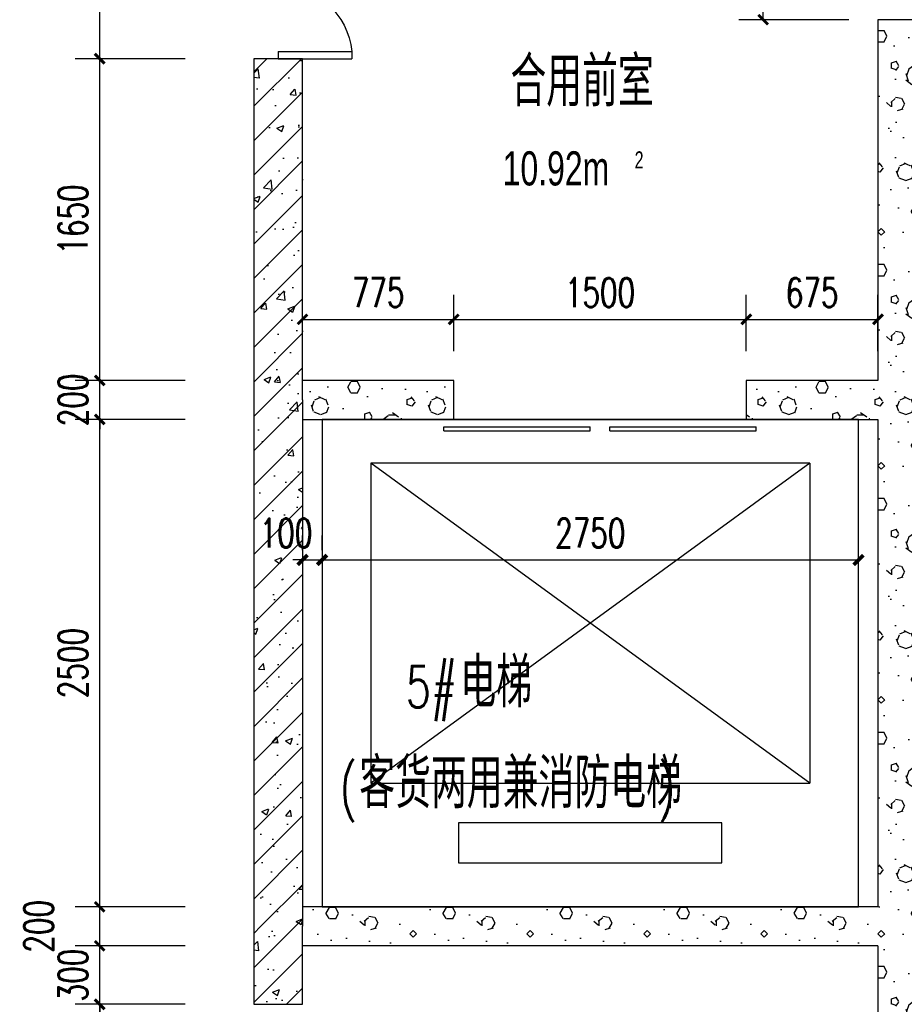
# Model space of a CAD drawing. Extents: x 797781 to 1255204, y 21234 to 1024248.
# Tile 1001 of 1056: x 1151130 to 1155665, y 666008 to 671058. Entities that reach past the tile are written whole.
import ezdxf

# ---------------------------------------------------------------- set-up
doc = ezdxf.new("R2010")
doc.units = 0
doc.header["$LTSCALE"] = 1000
doc.header["$MEASUREMENT"] = 0
for name, color, linetype in [('230303生产综合楼-平面图_t8$0$DOOR_FIRE', 4, 'Continuous'), ('230303生产综合楼-平面图_t8$0$EVTR', 2, 'Continuous'), ('230303生产综合楼-平面图_t8$0$PUB_DIM', 3, 'Continuous'), ('230303生产综合楼-平面图_t8$0$PUB_HATCH', 8, 'Continuous'), ('230303生产综合楼-平面图_t8$0$PUB_TEXT', 7, 'Continuous'), ('230303生产综合楼-平面图_t8$0$SPACE', 7, 'Continuous'), ('230303生产综合楼-平面图_t8$0$WALL', 40, 'Continuous'), ('230303生产综合楼-平面图_t8$0$WINDOW', 4, 'Continuous'), ('230303生产综合楼-平面图_t8$0$板洞', 6, 'Continuous'), ('PUB_DIM', 3, 'Continuous')]:
    doc.layers.add(name, color=color, linetype=linetype)
doc.styles.add('230303生产综合楼-平面图_t8$0$_HZTXT', font='@HZTXT_E', dxfattribs={"width": 0.7, "bigfont": '@@HZTXT'})
doc.styles.add('230303生产综合楼-平面图_t8$0$_TCH_DIM', font='SIMPLEX', dxfattribs={"bigfont": 'GBCBIG'})
doc.styles.add('230303生产综合楼-平面图_T8$0$_TCH_DIM_T3', font='SIMPLEX', dxfattribs={"width": 0.705882, "bigfont": 'GBCBIG'})
doc.styles.add('_TCH_DIM_T3', font='SIMPLEX', dxfattribs={"width": 0.705882, "bigfont": 'GBCBIG'})
doc.dimstyles.new('230303生产综合楼-平面图_T8$0$_TCH_ARCH&&50', dxfattribs={"dimtxt": 148.75, "dimasz": 50, "dimexe": 125, "dimexo": 150, "dimgap": 63.125, "dimtad": 1, "dimdec": 0, "dimzin": 0, "dimdsep": 46, "dimtxsty": '230303生产综合楼-平面图_T8$0$_TCH_DIM_T3', "dimblk": '230303生产综合楼-平面图_t8$0$_ArchTick', "dimcen": 0.09, "dimclrt": 7, "dimazin": 2, "dimtfac": 1, "dimtdec": 0, "dimtix": 1, "dimtmove": 2, "dimatfit": 3, "dimfxl": 1, "dimtolj": 1, "dimtzin": 0, "dimarcsym": 0})
doc.dimstyles.new('_TCH_ARCH&&50', dxfattribs={"dimtxt": 148.75, "dimasz": 50, "dimexe": 125, "dimexo": 150, "dimgap": 63.125, "dimtad": 1, "dimdec": 0, "dimzin": 0, "dimdsep": 46, "dimtxsty": '_TCH_DIM_T3', "dimblk": 'ARCHTICK', "dimcen": 0.09, "dimclrt": 7, "dimazin": 2, "dimtfac": 1, "dimtdec": 0, "dimtix": 1, "dimtmove": 2, "dimatfit": 3, "dimfxl": 1, "dimtolj": 1, "dimtzin": 0, "dimarcsym": 0})
pattern_1 = [(0, (177, -183), (300, 600), [0, -600]), (0, (-174, -264), (300, 600), [0, -600]), (0, (21, -270), (300, 600), [0, -600]), (0, (234, -93), (300, 600), [0, -600]), (0, (-15, -300), (300, 600), [0, -600]), (0, (294, 285), (300, 600), [0, -600]), (0, (111, 237), (300, 600), [0, -600]), (0, (207, 162), (300, 600), [0, -600]), (0, (-282, 150), (300, 600), [0, -600]), (0, (12, 123), (300, 600), [0, -600]), (0, (-102, -30), (300, 600), [0, -600]), (0, (-96, -255), (300, 600), [0, -600]), (0, (129, -279), (300, 600), [0, -600]), (0, (294, -15), (300, 600), [0, -600]), (0, (-267, -108), (300, 600), [0, -600]), (0, (-216, -6), (300, 600), [0, -600]), (0, (18, -48), (300, 600), [0, -600]), (0, (-66, -135), (300, 600), [0, -600]), (0, (-114, 63), (300, 600), [0, -600]), (0, (-39, 288), (300, 600), [0, -600]), (0, (-243, -234), (300, 600), [0, -600]), (0, (87, 165), (300, 600), [0, -600]), (0, (-192, 174), (300, 600), [0, -600]), (0, (-240, 252), (300, 600), [0, -600]), (130.601294, (257.143, 97.143), (-1499.9999834, 1800.0000079), [26.34155, -11037.111]), (18.434949, (214.29, 108.57), (1499.9999945, 599.9999956), [27.10524, -3767.6279]), (90, (214.3, 82.86), (300, 600), [25.71428, -1174.28565]), (161.565051, (240, 74.29), (-1500.0000076, 599.999955), [27.10524, -3767.6279]), (53.130102, (240, 74.29), (300.000001, 600), [28.57143, -2971.4285]), (135, (262.86, -231.43), (-300.000036, 599.99996), [24.24366, -1672.8126]), (45, (228.57, -231.43), (299.999998, 599.999998), [24.24366, -1672.8126]), (135, (245.71, -248.57), (-300.000036, 599.99996), [24.24366, -1672.8126]), (45, (245.71, -248.57), (299.999998, 599.999998), [24.24366, -1672.8126]), (116.56505, (-25.7, 171.43), (-5e-05, 1199.99997), [31.94383, -638.8765]), (180, (-40, 200), (-300, 600), [34.28572, -565.71425]), (63.43495, (-88.57, 171.43), (3e-06, 1200), [31.94383, -638.8765]), (116.56505, (-74.3, 142.86), (-5e-05, 1199.99997), [31.94383, -638.8765]), (0, (-74.3, 142.86), (300, 600), [34.28572, -565.71425]), (63.43495, (-40, 142.86), (3e-06, 1200), [31.94383, -638.8765]), (107.102728, (200, -31.429), (-899.9999656, 3000.00000484), [38.86135, -16282.9025]), (143.972626, (188.57, 5.714), (-5699.9999277, 4199.9999952), [38.86135, -8122.02]), (180, (157.14, 28.6), (-300, 600), [37.14286, -562.8571]), (36.0273733, (88.57, 5.714), (5699.9999579, 4199.9999547), [38.86135, -8122.02]), (71.565051, (77.14, -28.57), (900.0000046, 2999.999995), [36.14032, -3758.5928]), (107.102728, (88.571, -65.714), (-899.9999656, 3000.00000484), [38.86135, -16282.9025]), (143.972626, (120, -88.57), (-5699.9999277, 4199.9999952), [38.86135, -8122.02]), (0, (120, -88.6), (300, 600), [37.14286, -562.8571]), (36.0273733, (157.143, -88.57), (5699.9999579, 4199.9999547), [38.86135, -8122.02]), (71.565051, (188.57, -65.71), (900.0000046, 2999.999995), [36.14032, -3758.5928]), (150.255118, (205.714, 248.57), (-900.000002, 599.9999926), [23.03502, -4814.3196]), (90, (185.7, 237.14), (300, 600), [22.85714, -1177.14275]), (29.744881, (185.714, 237.14), (900.0000005, 599.999997), [23.03502, -4814.3196]), (116.56505, (65.7, -177.14), (-5e-05, 1199.99997), [31.94383, -638.8765]), (168.690067, (51.43, -148.57), (-2700.000002, 599.999985), [29.13725, -6089.6855]), (41.185925, (0, -162.857), (7499.99995456, 6599.9999423), [30.37184, -12725.802]), (90, (0, -191.43), (300, 600), [28.57143, -1171.4285]), (138.814074, (22.857, -211.429), (-7499.9998667, 6600.00004204), [30.37184, -12725.802]), (16.6992442, (22.857, -211.429), (9899.9999255, 2999.9999686), [29.82945, -12498.5375]), (60.945396, (51.43, -202.857), (299.9999992, 599.9999947), [29.41609, -12325.3395]), (109.983106, (-185.714, 74.286), (-1500.00000565, 4199.9999889), [33.442, -14012.1975]), (155.556045, (-197.143, 105.714), (-3900.00001487, 1799.9999626), [34.52299, -14465.1315]), (24.4439547, (-260, 105.714), (3900.00000195, 1799.99999134), [34.52299, -14465.1315]), (70.0168934, (-271.429, 74.286), (1500.0000045, 4199.9999896), [33.442, -14012.1975]), (109.983106, (-260, 42.857), (-1500.00000565, 4199.9999889), [33.442, -14012.1975]), (160.016893, (-228.57, 31.43), (-1500.0000009, 599.9999727), [33.442, -6989.3775]), (19.9831065, (-228.57, 31.43), (1499.9999918, 599.999999), [33.442, -6989.3775]), (70.0168934, (-197.143, 42.857), (1500.0000045, 4199.9999896), [33.442, -14012.1975]), (122.005383, (37.14, 20), (-300.0000403, 599.9999694), [26.95423, -5633.434]), (18.434949, (-2.86, 34.29), (1499.9999945, 599.9999956), [27.10524, -3767.6279]), (90, (-2.86, 8.57), (300, 600), [25.71428, -1174.28565]), (161.565051, (22.86, 0), (-1500.0000076, 599.999955), [27.10524, -3767.6279]), (54.4623222, (22.857, 0), (2099.999997, 2999.9999955), [24.57807, -10298.2115]), (116.56505, (-137.14, -125.7), (-5e-05, 1199.99997), [31.94383, -638.8765]), (180, (-151.4, -97.14), (-300, 600), [31.42857, -568.5714]), (59.0362434, (-200, -125.714), (300.000001, 599.999997), [33.31973, -6963.822]), (120.963756, (-182.857, -154.286), (-300.000041, 599.9999724), [33.31973, -6963.822]), (0, (-182.86, -154.3), (300, 600), [31.42857, -568.5714]), (63.43495, (-151.43, -154.3), (3e-06, 1200), [31.94383, -638.8765])]
pattern_2 = [(45, (0, 0), (-88.388348, 88.388348), []), (50, (0, 0), (358.63009, -31.37607), [37.5, -412.5]), (355, (0, 0), (-69.37567, 376.09607), [30, -330]), (100.4514, (29.9, -2.6), (289.25469, 344.71977), [31.870095, -350.57106]), (46.1842, (0, 100), (533.62052, -82.7595), [56.25, -618.75]), (96.6356, (44.47, 93.1), (467.33135, 487.05894), [47.80514, -525.8565]), (351.1842, (0, 100), (467.33097, 487.0593), [45, -495]), (21, (50, 75), (298.453526, -201.309445), [37.5, -412.5]), (326, (50, 75), (121.65767, 362.57502), [30, -330]), (71.4514, (74.87, 58.22), (420.11131, 161.26525), [31.870095, -350.57106]), (37.5, (0, 0), (6.079928, 166.446927), [0, -326, 0, -335, 0, -331.25]), (7.5, (0, 0), (131.534769, 197.205856), [0, -191, 0, -318.5, 0, -126.25]), (327.5, (-111.5, 0), (266.911218, -11.277436), [0, -125, 0, -390, 0, -517.5]), (317.5, (-161.5, 0), (291.593085, 50.05249), [0, -162.5, 0, -259, 0, -367.5])]

# ---------------------------------------------------------------- blocks, each defined once
blk = doc.blocks.new('_ArchTick')
at = {"color": 0, "linetype": 'ByBlock', "const_width": 0.4}
blk.add_lwpolyline([(-0.5, -0.5), (0.5, 0.5)], dxfattribs=at)
blk = doc.blocks.new('*D2503')
at = {"layer": 'Defpoints', "color": 0, "transparency": 16777216}
for p in [(1152679.9, 668286.7), (1152579.9, 668186.6), (1152679.9, 668186.6)]:
    blk.add_point(p, dxfattribs=at)
at = {"layer": 'PUB_DIM', "color": 0, "lineweight": -2, "transparency": 16777216}
for p, q in [((1152579.9, 668336.6), (1152579.9, 668411.7)), ((1152679.9, 668336.6), (1152679.9, 668411.7)), ((1152579.9, 668286.7), (1152529.9, 668286.7)), ((1152579.9, 668286.7), (1152679.9, 668286.7)), ((1152679.9, 668286.7), (1152729.9, 668286.7))]:
    blk.add_line(p, q, dxfattribs=at)
at = {"layer": 'PUB_DIM', "color": 0, "lineweight": -2, "transparency": 16777216, "xscale": 50, "yscale": 50, "zscale": 50}
blk.add_blockref('_ArchTick', (1152579.9, 668286.7), dxfattribs=at)
at = {"layer": 'PUB_DIM', "color": 0, "lineweight": -2, "transparency": 16777216, "xscale": 50, "yscale": 50, "zscale": 50, "rotation": 180}
blk.add_blockref('_ArchTick', (1152679.9, 668286.7), dxfattribs=at)
at = {"layer": 'PUB_DIM', "color": 7, "transparency": 16777216, "insert": (1152494.9, 668424.2), "char_height": 148.75, "attachment_point": 5, "style": '_TCH_DIM_T3'}
blk.add_mtext('\\A1;100', dxfattribs=at)
blk = doc.blocks.new('*D2504')
at = {"layer": 'Defpoints', "color": 0, "transparency": 16777216}
for p in [(1155429.9, 668286.7), (1152679.9, 668186.6), (1155429.9, 668186.6)]:
    blk.add_point(p, dxfattribs=at)
at = {"layer": 'PUB_DIM', "color": 0, "lineweight": -2, "transparency": 16777216}
for p, q in [((1152679.9, 668336.6), (1152679.9, 668411.7)), ((1155429.9, 668336.6), (1155429.9, 668411.7)), ((1152679.9, 668286.7), (1155429.9, 668286.7))]:
    blk.add_line(p, q, dxfattribs=at)
at = {"layer": 'PUB_DIM', "color": 0, "lineweight": -2, "transparency": 16777216, "xscale": 50, "yscale": 50, "zscale": 50, "rotation": 180}
blk.add_blockref('_ArchTick', (1152679.9, 668286.7), dxfattribs=at)
at = {"layer": 'PUB_DIM', "color": 0, "lineweight": -2, "transparency": 16777216, "xscale": 50, "yscale": 50, "zscale": 50}
blk.add_blockref('_ArchTick', (1155429.9, 668286.7), dxfattribs=at)
at = {"layer": 'PUB_DIM', "color": 7, "transparency": 16777216, "insert": (1154054.9, 668424.2), "char_height": 148.75, "attachment_point": 5, "style": '_TCH_DIM_T3'}
blk.add_mtext('\\A1;2750', dxfattribs=at)
blk = doc.blocks.new('230303生产综合楼-平面图_t8$0$_ArchTick')
at = {"color": 0, "linetype": 'ByBlock', "const_width": 0.3}
blk.add_lwpolyline([(-0.5, -0.5), (0.5, 0.5)], dxfattribs=at)
blk = doc.blocks.new('*D3975')
at = {"layer": '230303生产综合楼-平面图_t8$0$PUB_DIM', "color": 0, "lineweight": -2, "transparency": 16777216}
for p, q in [((1155379.9, 672557.7), (1154816, 672557.7)), ((1154941, 671057.7), (1154941, 672557.7)), ((1155379.9, 671057.7), (1154816, 671057.7))]:
    blk.add_line(p, q, dxfattribs=at)
at = {"layer": 'Defpoints', "color": 0, "transparency": 16777216}
for p in [(1154941, 672557.7), (1155529.9, 672557.7), (1155529.9, 671057.7)]:
    blk.add_point(p, dxfattribs=at)
at = {"layer": '230303生产综合楼-平面图_t8$0$PUB_DIM', "color": 0, "lineweight": -2, "transparency": 16777216, "xscale": 50, "yscale": 50, "zscale": 50}
for p, rotation in [((1154941, 672557.7), 90), ((1154941, 671057.7), 270)]:
    blk.add_blockref('230303生产综合楼-平面图_t8$0$_ArchTick', p, dxfattribs=dict(at, rotation=rotation))
at = {"layer": '230303生产综合楼-平面图_t8$0$PUB_DIM', "color": 7, "transparency": 16777216, "insert": (1154803.5, 671807.7), "char_height": 148.75, "attachment_point": 5, "rotation": 90, "style": '230303生产综合楼-平面图_T8$0$_TCH_DIM_T3'}
blk.add_mtext('\\A1;1500', dxfattribs=at)
blk = doc.blocks.new('*D4064')
at = {"layer": '230303生产综合楼-平面图_t8$0$PUB_DIM', "color": 0, "lineweight": -2, "transparency": 16777216}
for p, q in [((1152579.9, 669357.7), (1152579.9, 669645.8)), ((1153354.9, 669357.7), (1153354.9, 669645.8)), ((1152579.9, 669520.8), (1153354.9, 669520.8))]:
    blk.add_line(p, q, dxfattribs=at)
at = {"layer": 'Defpoints', "color": 0, "transparency": 16777216}
for p in [(1153354.9, 669520.8), (1152579.9, 669207.7), (1153354.9, 669207.7)]:
    blk.add_point(p, dxfattribs=at)
at = {"layer": '230303生产综合楼-平面图_t8$0$PUB_DIM', "color": 0, "lineweight": -2, "transparency": 16777216, "xscale": 50, "yscale": 50, "zscale": 50, "rotation": 180}
blk.add_blockref('230303生产综合楼-平面图_t8$0$_ArchTick', (1152579.9, 669520.8), dxfattribs=at)
at = {"layer": '230303生产综合楼-平面图_t8$0$PUB_DIM', "color": 0, "lineweight": -2, "transparency": 16777216, "xscale": 50, "yscale": 50, "zscale": 50}
blk.add_blockref('230303生产综合楼-平面图_t8$0$_ArchTick', (1153354.9, 669520.8), dxfattribs=at)
at = {"layer": '230303生产综合楼-平面图_t8$0$PUB_DIM', "color": 7, "transparency": 16777216, "insert": (1152967.4, 669658.3), "char_height": 148.75, "attachment_point": 5, "style": '230303生产综合楼-平面图_T8$0$_TCH_DIM_T3'}
blk.add_mtext('\\A1;775', dxfattribs=at)
blk = doc.blocks.new('*D4065')
at = {"layer": '230303生产综合楼-平面图_t8$0$PUB_DIM', "color": 0, "lineweight": -2, "transparency": 16777216}
for p, q in [((1153354.9, 669357.7), (1153354.9, 669645.8)), ((1154854.9, 669357.7), (1154854.9, 669645.8)), ((1153354.9, 669520.8), (1154854.9, 669520.8))]:
    blk.add_line(p, q, dxfattribs=at)
at = {"layer": 'Defpoints', "color": 0, "transparency": 16777216}
for p in [(1154854.9, 669520.8), (1153354.9, 669207.7), (1154854.9, 669207.7)]:
    blk.add_point(p, dxfattribs=at)
at = {"layer": '230303生产综合楼-平面图_t8$0$PUB_DIM', "color": 0, "lineweight": -2, "transparency": 16777216, "xscale": 50, "yscale": 50, "zscale": 50, "rotation": 180}
blk.add_blockref('230303生产综合楼-平面图_t8$0$_ArchTick', (1153354.9, 669520.8), dxfattribs=at)
at = {"layer": '230303生产综合楼-平面图_t8$0$PUB_DIM', "color": 0, "lineweight": -2, "transparency": 16777216, "xscale": 50, "yscale": 50, "zscale": 50}
blk.add_blockref('230303生产综合楼-平面图_t8$0$_ArchTick', (1154854.9, 669520.8), dxfattribs=at)
at = {"layer": '230303生产综合楼-平面图_t8$0$PUB_DIM', "color": 7, "transparency": 16777216, "insert": (1154104.9, 669658.3), "char_height": 148.75, "attachment_point": 5, "style": '230303生产综合楼-平面图_T8$0$_TCH_DIM_T3'}
blk.add_mtext('\\A1;1500', dxfattribs=at)
blk = doc.blocks.new('*D4066')
at = {"layer": '230303生产综合楼-平面图_t8$0$PUB_DIM', "color": 0, "lineweight": -2, "transparency": 16777216}
for p, q in [((1154854.9, 669357.7), (1154854.9, 669645.8)), ((1155529.9, 669357.7), (1155529.9, 669645.8)), ((1154854.9, 669520.8), (1155529.9, 669520.8))]:
    blk.add_line(p, q, dxfattribs=at)
at = {"layer": 'Defpoints', "color": 0, "transparency": 16777216}
for p in [(1155529.9, 669520.8), (1154854.9, 669207.7), (1155529.9, 669207.7)]:
    blk.add_point(p, dxfattribs=at)
at = {"layer": '230303生产综合楼-平面图_t8$0$PUB_DIM', "color": 0, "lineweight": -2, "transparency": 16777216, "xscale": 50, "yscale": 50, "zscale": 50, "rotation": 180}
blk.add_blockref('230303生产综合楼-平面图_t8$0$_ArchTick', (1154854.9, 669520.8), dxfattribs=at)
at = {"layer": '230303生产综合楼-平面图_t8$0$PUB_DIM', "color": 0, "lineweight": -2, "transparency": 16777216, "xscale": 50, "yscale": 50, "zscale": 50}
blk.add_blockref('230303生产综合楼-平面图_t8$0$_ArchTick', (1155529.9, 669520.8), dxfattribs=at)
at = {"layer": '230303生产综合楼-平面图_t8$0$PUB_DIM', "color": 7, "transparency": 16777216, "insert": (1155192.4, 669658.3), "char_height": 148.75, "attachment_point": 5, "style": '230303生产综合楼-平面图_T8$0$_TCH_DIM_T3'}
blk.add_mtext('\\A1;675', dxfattribs=at)
blk = doc.blocks.new('*D4068')
at = {"layer": '230303生产综合楼-平面图_t8$0$PUB_DIM', "color": 0, "lineweight": -2, "transparency": 16777216}
for p, q in [((1151978.9, 666007.7), (1151415, 666007.7)), ((1151540, 665207.7), (1151540, 666007.7)), ((1151978.9, 665207.7), (1151415, 665207.7))]:
    blk.add_line(p, q, dxfattribs=at)
at = {"layer": 'Defpoints', "color": 0, "transparency": 16777216}
for p in [(1151540, 666007.7), (1152128.9, 666007.7), (1152128.9, 665207.7)]:
    blk.add_point(p, dxfattribs=at)
at = {"layer": '230303生产综合楼-平面图_t8$0$PUB_DIM', "color": 0, "lineweight": -2, "transparency": 16777216, "xscale": 50, "yscale": 50, "zscale": 50}
for p, rotation in [((1151540, 666007.7), 90), ((1151540, 665207.7), 270)]:
    blk.add_blockref('230303生产综合楼-平面图_t8$0$_ArchTick', p, dxfattribs=dict(at, rotation=rotation))
at = {"layer": '230303生产综合楼-平面图_t8$0$PUB_DIM', "color": 7, "transparency": 16777216, "insert": (1151402.5, 665607.7), "char_height": 148.75, "attachment_point": 5, "rotation": 90, "style": '230303生产综合楼-平面图_T8$0$_TCH_DIM_T3'}
blk.add_mtext('\\A1;800', dxfattribs=at)
blk = doc.blocks.new('*D4069')
at = {"layer": '230303生产综合楼-平面图_t8$0$PUB_DIM', "color": 0, "lineweight": -2, "transparency": 16777216}
for p, q in [((1151540, 666307.7), (1151540, 666357.7)), ((1151978.9, 666307.7), (1151415, 666307.7)), ((1151540, 666007.7), (1151540, 666307.7)), ((1151978.9, 666007.7), (1151415, 666007.7)), ((1151540, 666007.7), (1151540, 665957.7))]:
    blk.add_line(p, q, dxfattribs=at)
at = {"layer": 'Defpoints', "color": 0, "transparency": 16777216}
for p in [(1151540, 666307.7), (1152128.9, 666307.7), (1152128.9, 666007.7)]:
    blk.add_point(p, dxfattribs=at)
at = {"layer": '230303生产综合楼-平面图_t8$0$PUB_DIM', "color": 0, "lineweight": -2, "transparency": 16777216, "xscale": 50, "yscale": 50, "zscale": 50}
for p, rotation in [((1151540, 666307.7), 270), ((1151540, 666007.7), 90)]:
    blk.add_blockref('230303生产综合楼-平面图_t8$0$_ArchTick', p, dxfattribs=dict(at, rotation=rotation))
at = {"layer": '230303生产综合楼-平面图_t8$0$PUB_DIM', "color": 7, "transparency": 16777216, "insert": (1151402.5, 666157.7), "char_height": 148.75, "attachment_point": 5, "rotation": 90, "style": '230303生产综合楼-平面图_T8$0$_TCH_DIM_T3'}
blk.add_mtext('\\A1;300', dxfattribs=at)
blk = doc.blocks.new('*D4070')
at = {"layer": '230303生产综合楼-平面图_t8$0$PUB_DIM', "color": 0, "lineweight": -2, "transparency": 16777216}
for p, q in [((1151978.9, 666507.7), (1151415, 666507.7)), ((1151540, 666307.7), (1151540, 666507.7)), ((1151978.9, 666307.7), (1151415, 666307.7))]:
    blk.add_line(p, q, dxfattribs=at)
at = {"layer": 'Defpoints', "color": 0, "transparency": 16777216}
for p in [(1151540, 666507.7), (1152128.9, 666507.7), (1152128.9, 666307.7)]:
    blk.add_point(p, dxfattribs=at)
at = {"layer": '230303生产综合楼-平面图_t8$0$PUB_DIM', "color": 0, "lineweight": -2, "transparency": 16777216, "xscale": 50, "yscale": 50, "zscale": 50}
for p, rotation in [((1151540, 666507.7), 90), ((1151540, 666307.7), 270)]:
    blk.add_blockref('230303生产综合楼-平面图_t8$0$_ArchTick', p, dxfattribs=dict(at, rotation=rotation))
at = {"layer": '230303生产综合楼-平面图_t8$0$PUB_DIM', "color": 7, "transparency": 16777216, "insert": (1151227.5, 666407.7), "char_height": 148.75, "attachment_point": 5, "rotation": 90, "style": '230303生产综合楼-平面图_T8$0$_TCH_DIM_T3'}
blk.add_mtext('\\A1;200', dxfattribs=at)
blk = doc.blocks.new('*D4071')
at = {"layer": '230303生产综合楼-平面图_t8$0$PUB_DIM', "color": 0, "lineweight": -2, "transparency": 16777216}
for p, q in [((1151978.9, 669007.7), (1151415, 669007.7)), ((1151540, 666507.7), (1151540, 669007.7)), ((1151978.9, 666507.7), (1151415, 666507.7))]:
    blk.add_line(p, q, dxfattribs=at)
at = {"layer": 'Defpoints', "color": 0, "transparency": 16777216}
for p in [(1151540, 669007.7), (1152128.9, 669007.7), (1152128.9, 666507.7)]:
    blk.add_point(p, dxfattribs=at)
at = {"layer": '230303生产综合楼-平面图_t8$0$PUB_DIM', "color": 0, "lineweight": -2, "transparency": 16777216, "xscale": 50, "yscale": 50, "zscale": 50}
for p, rotation in [((1151540, 669007.7), 90), ((1151540, 666507.7), 270)]:
    blk.add_blockref('230303生产综合楼-平面图_t8$0$_ArchTick', p, dxfattribs=dict(at, rotation=rotation))
at = {"layer": '230303生产综合楼-平面图_t8$0$PUB_DIM', "color": 7, "transparency": 16777216, "insert": (1151402.5, 667757.7), "char_height": 148.75, "attachment_point": 5, "rotation": 90, "style": '230303生产综合楼-平面图_T8$0$_TCH_DIM_T3'}
blk.add_mtext('\\A1;2500', dxfattribs=at)
blk = doc.blocks.new('*D4072')
at = {"layer": '230303生产综合楼-平面图_t8$0$PUB_DIM', "color": 0, "lineweight": -2, "transparency": 16777216}
for p, q in [((1151540, 669207.7), (1151540, 669257.7)), ((1151978.9, 669207.7), (1151415, 669207.7)), ((1151540, 669007.7), (1151540, 669207.7)), ((1151978.9, 669007.7), (1151415, 669007.7)), ((1151540, 669007.7), (1151540, 668957.7))]:
    blk.add_line(p, q, dxfattribs=at)
at = {"layer": 'Defpoints', "color": 0, "transparency": 16777216}
for p in [(1151540, 669207.7), (1152128.9, 669207.7), (1152128.9, 669007.7)]:
    blk.add_point(p, dxfattribs=at)
at = {"layer": '230303生产综合楼-平面图_t8$0$PUB_DIM', "color": 0, "lineweight": -2, "transparency": 16777216, "xscale": 50, "yscale": 50, "zscale": 50}
for p, rotation in [((1151540, 669207.7), 270), ((1151540, 669007.7), 90)]:
    blk.add_blockref('230303生产综合楼-平面图_t8$0$_ArchTick', p, dxfattribs=dict(at, rotation=rotation))
at = {"layer": '230303生产综合楼-平面图_t8$0$PUB_DIM', "color": 7, "transparency": 16777216, "insert": (1151402.5, 669107.7), "char_height": 148.75, "attachment_point": 5, "rotation": 90, "style": '230303生产综合楼-平面图_T8$0$_TCH_DIM_T3'}
blk.add_mtext('\\A1;200', dxfattribs=at)
blk = doc.blocks.new('*D4073')
at = {"layer": '230303生产综合楼-平面图_t8$0$PUB_DIM', "color": 0, "lineweight": -2, "transparency": 16777216}
for p, q in [((1151978.9, 670857.7), (1151415, 670857.7)), ((1151540, 669207.7), (1151540, 670857.7)), ((1151978.9, 669207.7), (1151415, 669207.7))]:
    blk.add_line(p, q, dxfattribs=at)
at = {"layer": 'Defpoints', "color": 0, "transparency": 16777216}
for p in [(1151540, 670857.7), (1152128.9, 670857.7), (1152128.9, 669207.7)]:
    blk.add_point(p, dxfattribs=at)
at = {"layer": '230303生产综合楼-平面图_t8$0$PUB_DIM', "color": 0, "lineweight": -2, "transparency": 16777216, "xscale": 50, "yscale": 50, "zscale": 50}
for p, rotation in [((1151540, 670857.7), 90), ((1151540, 669207.7), 270)]:
    blk.add_blockref('230303生产综合楼-平面图_t8$0$_ArchTick', p, dxfattribs=dict(at, rotation=rotation))
at = {"layer": '230303生产综合楼-平面图_t8$0$PUB_DIM', "color": 7, "transparency": 16777216, "insert": (1151402.5, 670032.7), "char_height": 148.75, "attachment_point": 5, "rotation": 90, "style": '230303生产综合楼-平面图_T8$0$_TCH_DIM_T3'}
blk.add_mtext('\\A1;1650', dxfattribs=at)
blk = doc.blocks.new('*D4074')
at = {"layer": '230303生产综合楼-平面图_t8$0$PUB_DIM', "color": 0, "lineweight": -2, "transparency": 16777216}
for p, q in [((1151978.9, 672357.7), (1151415, 672357.7)), ((1151540, 670857.7), (1151540, 672357.7)), ((1151978.9, 670857.7), (1151415, 670857.7))]:
    blk.add_line(p, q, dxfattribs=at)
at = {"layer": 'Defpoints', "color": 0, "transparency": 16777216}
for p in [(1151540, 672357.7), (1152128.9, 672357.7), (1152128.9, 670857.7)]:
    blk.add_point(p, dxfattribs=at)
at = {"layer": '230303生产综合楼-平面图_t8$0$PUB_DIM', "color": 0, "lineweight": -2, "transparency": 16777216, "xscale": 50, "yscale": 50, "zscale": 50}
for p, rotation in [((1151540, 672357.7), 90), ((1151540, 670857.7), 270)]:
    blk.add_blockref('230303生产综合楼-平面图_t8$0$_ArchTick', p, dxfattribs=dict(at, rotation=rotation))
at = {"layer": '230303生产综合楼-平面图_t8$0$PUB_DIM', "color": 7, "transparency": 16777216, "insert": (1151402.5, 671607.7), "char_height": 148.75, "attachment_point": 5, "rotation": 90, "style": '230303生产综合楼-平面图_T8$0$_TCH_DIM_T3'}
blk.add_mtext('\\A1;1500', dxfattribs=at)
blk = doc.blocks.new('230303生产综合楼-平面图_t8$0$$DorLib2D$00000225')
at = {"color": 0}
for p, q in [((0.475, -0.0014), (0.475, 0.7521)), ((0.475, 0.7521), (0.5, 0.7521)), ((0.5, -0.0014), (0.5, 0.7521)), ((-0.5, 0), (-0.5, 0.252)), ((-0.475, 0.252), (-0.5, 0.252)), ((-0.475, 0), (-0.475, 0.252)), ((-0.475, 0), (-0.5, 0)), ((0.475, -0.0014), (0.5, -0.0014))]:
    blk.add_line(p, q, dxfattribs=at)
for centre, radius, start, end in [((0.5046, -0.0019), 0.7546, 92.2493, 179.7238), ((-0.5008, 0.0026), 0.2508, 359.7899, 84.0974)]:
    blk.add_arc(centre, radius, start, end, dxfattribs=at)
blk = doc.blocks.new('230303生产综合楼-平面图_t8$0$$DORLIB2D$00000127')
at = {"color": 0}
for points in [[(-0.5333, 0.7949), (-0.5333, 0.6904)], [(-0.0333, 0.7949), (-0.5333, 0.7949)], [(-0.0333, 0.7949), (-0.0333, 0.6904)], [(0.5333, 0.7949), (0.0333, 0.7949)], [(0.0333, 0.7949), (0.0333, 0.6904)], [(0.5333, 0.7949), (0.5333, 0.6904)], [(-0.0333, 0.6904), (-0.5333, 0.6904)], [(0.5333, 0.6904), (0.0333, 0.6904)], [(0.5, 0.5), (-0.5, 0.5)]]:
    blk.add_lwpolyline(points, dxfattribs=at)

msp = doc.modelspace()

# ---------------------------------------------------------------- hatches: boundary and pattern name
at = {"layer": '230303生产综合楼-平面图_t8$0$PUB_HATCH'}
h = msp.add_hatch(dxfattribs=at)
h.set_pattern_fill('加气混凝土', color=256, scale=50, style=0)
h.set_pattern_definition(pattern_1)
h.paths.add_polyline_path([(1155729.9, 669107.7), (1155729.9, 671057.7), (1155529.9, 671057.7), (1155529.9, 669207.7), (1155596.6, 669107.7)])
h = msp.add_hatch(dxfattribs=at)
h.set_pattern_fill('钢筋混凝土', color=256, scale=50, style=0)
h.set_pattern_definition(pattern_2)
h.paths.add_polyline_path([(1152579.9, 669107.7), (1152579.9, 670857.7), (1152329.9, 670857.7), (1152329.9, 669107.7)])
h = msp.add_hatch(dxfattribs=at)
h.set_pattern_fill('加气混凝土', color=256, scale=50, style=0)
h.set_pattern_definition(pattern_1)
h.paths.add_polyline_path([(1152579.9, 669007.7), (1153354.9, 669007.7), (1153354.9, 669207.7), (1152579.9, 669207.7)])
h = msp.add_hatch(dxfattribs=at)
h.set_pattern_fill('加气混凝土', color=256, scale=50, style=0)
h.set_pattern_definition(pattern_1)
h.paths.add_polyline_path([(1155529.9, 669207.7), (1154854.9, 669207.7), (1154854.9, 669007.7), (1155529.9, 669007.7), (1155596.6, 669107.7)])
h = msp.add_hatch(dxfattribs=at)
h.set_pattern_fill('钢筋混凝土', color=256, scale=50, style=0)
h.set_pattern_definition(pattern_2)
h.paths.add_polyline_path([(1152579.9, 669107.7), (1152329.9, 669107.7), (1152329.9, 666407.7), (1152579.9, 666407.7)])
h = msp.add_hatch(dxfattribs=at)
h.set_pattern_fill('加气混凝土', color=256, scale=50, style=0)
h.set_pattern_definition(pattern_1)
h.paths.add_polyline_path([(1155596.6, 669107.7), (1155529.9, 669007.7), (1155529.9, 666507.7), (1155596.6, 666407.7), (1155729.9, 666407.7), (1155729.9, 669107.7)])
h = msp.add_hatch(dxfattribs=at)
h.set_pattern_fill('加气混凝土', color=256, scale=50, style=0)
h.set_pattern_definition(pattern_1)
h.paths.add_polyline_path([(1155596.6, 666407.7), (1155529.9, 666507.7), (1152579.9, 666507.7), (1152579.9, 666307.7), (1155529.9, 666307.7)])
h = msp.add_hatch(dxfattribs=at)
h.set_pattern_fill('钢筋混凝土', color=256, scale=50, style=0)
h.set_pattern_definition(pattern_2)
h.paths.add_polyline_path([(1152329.9, 666407.7), (1152329.9, 666007.7), (1152579.9, 666007.7), (1152579.9, 666407.7)])
h = msp.add_hatch(dxfattribs=at)
h.set_pattern_fill('加气混凝土', color=256, scale=50, style=0)
h.set_pattern_definition(pattern_1)
h.paths.add_polyline_path([(1155596.6, 666407.7), (1155529.9, 666307.7), (1155529.9, 665457.7), (1155596.6, 665357.7), (1155729.9, 665357.7), (1155729.9, 666407.7)])

# ---------------------------------------------------------------- linework, layer by layer
at = {"layer": '230303生产综合楼-平面图_t8$0$EVTR'}
for p, q in [((1155179.9, 668782.7), (1152929.9, 667142.7)), ((1155179.9, 667142.7), (1152929.9, 668782.7)), ((1152929.9, 668782.7), (1152929.9, 667142.7)), ((1155179.9, 668782.7), (1152929.9, 668782.7)), ((1155179.9, 668782.7), (1155179.9, 667142.7)), ((1152929.9, 667142.7), (1155179.9, 667142.7)), ((1153379.9, 666937.7), (1153379.9, 666732.7)), ((1154729.9, 666937.7), (1153379.9, 666937.7)), ((1154729.9, 666732.7), (1154729.9, 666937.7)), ((1153379.9, 666732.7), (1154729.9, 666732.7))]:
    msp.add_line(p, q, dxfattribs=at)
at = {"layer": '230303生产综合楼-平面图_t8$0$WALL'}
for p, q in [((1155729.9, 671057.7), (1155529.9, 671057.7)), ((1155529.9, 671057.7), (1155529.9, 669207.7)), ((1152579.9, 670857.7), (1152329.9, 670857.7)), ((1152329.9, 670857.7), (1152329.9, 669107.7)), ((1152579.9, 669107.7), (1152579.9, 670857.7)), ((1153354.9, 669207.7), (1152579.9, 669207.7)), ((1153354.9, 669007.7), (1153354.9, 669207.7)), ((1155529.9, 669207.7), (1154854.9, 669207.7)), ((1154854.9, 669207.7), (1154854.9, 669007.7)), ((1152329.9, 669107.7), (1152329.9, 666407.7)), ((1152579.9, 669107.7), (1152579.9, 666407.7)), ((1152579.9, 669007.7), (1153354.9, 669007.7)), ((1154854.9, 669007.7), (1155529.9, 669007.7)), ((1155529.9, 669007.7), (1155529.9, 666507.7)), ((1155529.9, 666507.7), (1152579.9, 666507.7)), ((1152329.9, 666407.7), (1152329.9, 666007.7)), ((1152579.9, 666007.7), (1152579.9, 666407.7)), ((1155529.9, 666307.7), (1152579.9, 666307.7)), ((1155529.9, 666307.7), (1155529.9, 665457.7)), ((1152329.9, 666007.7), (1152579.9, 666007.7))]:
    msp.add_line(p, q, dxfattribs=at)
at = {"layer": '230303生产综合楼-平面图_t8$0$板洞'}
msp.add_lwpolyline([(1152679.9, 666507.7), (1155429.9, 666507.7), (1155429.9, 669007.7), (1152679.9, 669007.7)], close=True, dxfattribs=at)

# ---------------------------------------------------------------- block references
at = {"layer": '230303生产综合楼-平面图_t8$0$DOOR_FIRE', "xscale": -1500, "yscale": 1500, "zscale": 250, "rotation": 270}
msp.add_blockref('230303生产综合楼-平面图_t8$0$$DorLib2D$00000225', (1152454.9, 671607.7), dxfattribs=at)
at = {"layer": '230303生产综合楼-平面图_t8$0$WINDOW', "xscale": 1500, "yscale": 200, "zscale": 200, "rotation": 179.999999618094}
msp.add_blockref('230303生产综合楼-平面图_t8$0$$DORLIB2D$00000127', (1154104.9, 669107.7), dxfattribs=at)

# ---------------------------------------------------------------- texts
at = {"layer": '230303生产综合楼-平面图_t8$0$PUB_TEXT', "style": '230303生产综合楼-平面图_t8$0$_TCH_DIM'}
for s, p in [('合用前室', (1153645.5, 670612.5)), ('电梯', (1153388.2, 667530.1)), ('客货两用兼消防电梯', (1152870.4, 667013.5))]:
    msp.add_text(s, height=255.32, dxfattribs=at).set_placement(p)
at = {"layer": '230303生产综合楼-平面图_t8$0$PUB_TEXT', "style": '230303生产综合楼-平面图_t8$0$_TCH_DIM', "width": 0.705882}
for s, p in [('5#', (1153109.6, 667530.1)), ('(', (1152770.4, 667013.5)), (')', (1154402.3, 667013.5))]:
    msp.add_text(s, height=212.5, dxfattribs=at).set_placement(p)
at = {"layer": '230303生产综合楼-平面图_t8$0$SPACE', "style": '230303生产综合楼-平面图_t8$0$_HZTXT', "width": 0.7}
for s, height, p in [('10.92m', 175, (1153605.8, 670207.6)), ('2', 87.5, (1154282.5, 670295.1))]:
    msp.add_text(s, height=height, dxfattribs=at).set_placement(p)

# ---------------------------------------------------------------- dimensions: what is measured, and where the dimension line sits
at = {"layer": '230303生产综合楼-平面图_t8$0$PUB_DIM'}
for p1, p2, distance, picture, middle in [((1155529.9, 671057.7), (1155529.9, 672557.7), 588.9, '*D3975', (1154803.5, 671807.7)), ((1152128.9, 670857.7), (1152128.9, 672357.7), 588.9, '*D4074', (1151402.5, 671607.7)), ((1152128.9, 669207.7), (1152128.9, 670857.7), 588.9, '*D4073', (1151402.5, 670032.7)), ((1152579.9, 669207.7), (1153354.9, 669207.7), 313.1, '*D4064', (1152967.4, 669658.3)), ((1153354.9, 669207.7), (1154854.9, 669207.7), 313.1, '*D4065', (1154104.9, 669658.3)), ((1154854.9, 669207.7), (1155529.9, 669207.7), 313.1, '*D4066', (1155192.4, 669658.3)), ((1152128.9, 669007.7), (1152128.9, 669207.7), 588.9, '*D4072', (1151402.5, 669107.7)), ((1152128.9, 666507.7), (1152128.9, 669007.7), 588.9, '*D4071', (1151402.5, 667757.7)), ((1152128.9, 666007.7), (1152128.9, 666307.7), 588.9, '*D4069', (1151402.5, 666157.7)), ((1152128.9, 665207.7), (1152128.9, 666007.7), 588.9, '*D4068', (1151402.5, 665607.7))]:
    dim = msp.add_aligned_dim(p1=p1, p2=p2, distance=distance, dimstyle='230303生产综合楼-平面图_T8$0$_TCH_ARCH&&50', dxfattribs=at)
    dim.commit()
    dim.dimension.update_dxf_attribs({"geometry": picture, "text_midpoint": middle})
dim = msp.add_linear_dim(base=(1151540, 666507.7), p1=(1152128.9, 666307.7), p2=(1152128.9, 666507.7), angle=90, dimstyle='230303生产综合楼-平面图_T8$0$_TCH_ARCH&&50', dxfattribs=at)
dim.commit()
dim.dimension.update_dxf_attribs({"geometry": '*D4070', "text_midpoint": (1151227.5, 666407.7), "dimtype": 161})
at = {"layer": 'PUB_DIM'}
dim = msp.add_linear_dim(base=(1152679.9, 668286.7), p1=(1152579.9, 668186.6), p2=(1152679.9, 668186.6), angle=0, dimstyle='_TCH_ARCH&&50', dxfattribs=at)
dim.commit()
dim.dimension.update_dxf_attribs({"geometry": '*D2503', "text_midpoint": (1152494.9, 668424.2), "dimtype": 161})
dim = msp.add_aligned_dim(p1=(1152679.9, 668186.6), p2=(1155429.9, 668186.6), distance=100.2, dimstyle='_TCH_ARCH&&50', dxfattribs=at)
dim.commit()
dim.dimension.update_dxf_attribs({"geometry": '*D2504', "text_midpoint": (1154054.9, 668424.2)})

doc.saveas('drawing.dxf')
